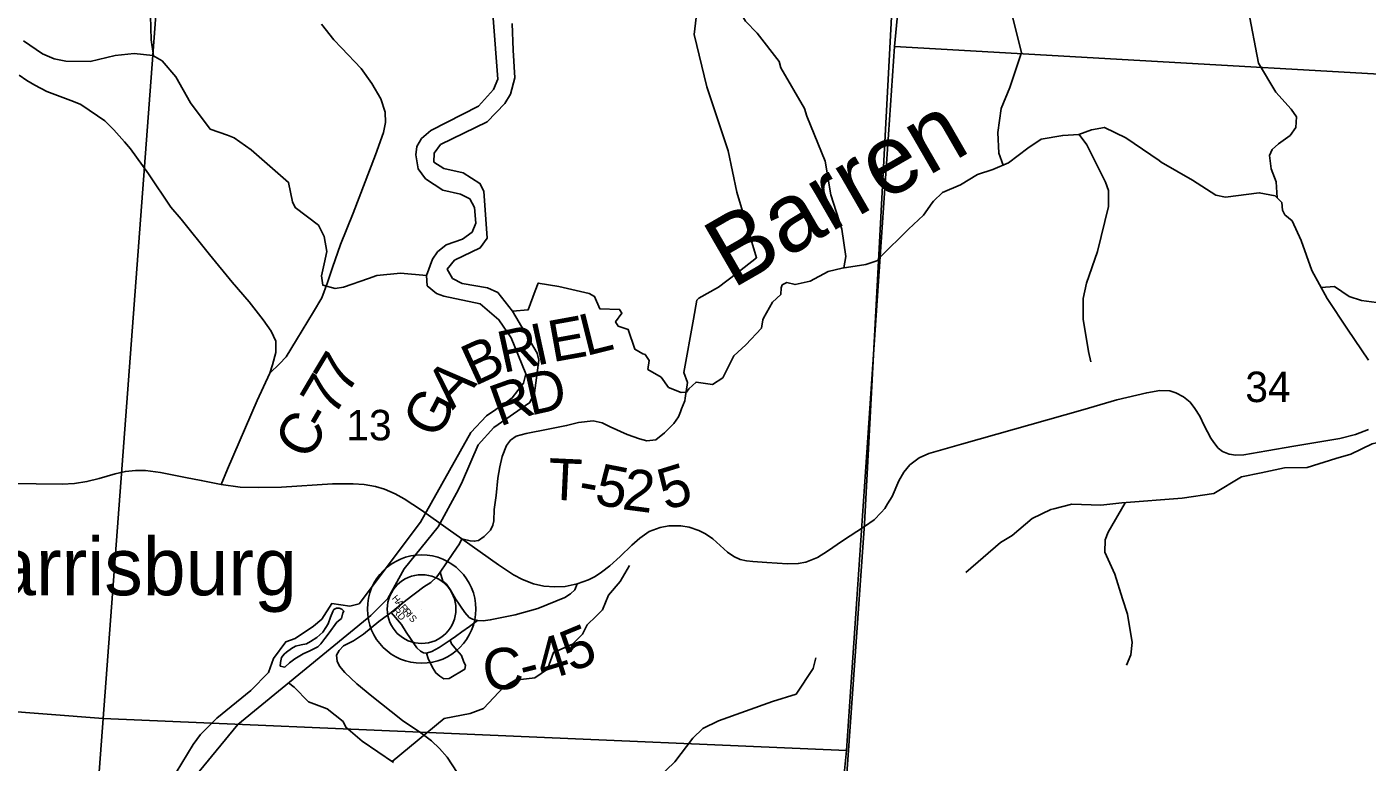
# Model space of a CAD drawing. Extents: x 1878108 to 2183446, y 146837 to 508383.
# Drawn here: x 2009673 to 2019382, y 326520 to 331849 of the extents above; entities that cross this region are included whole.
import ezdxf

# ---------------------------------------------------------------- set-up
doc = ezdxf.new("R2010")
doc.units = 0
for name, color, linetype in [('GM_X_County_Road', 7, 'Continuous'), ('GM_X_County_Road_Text', 7, 'Continuous'), ('GM_X_Major_River', 7, 'Continuous'), ('GM_X_Minor_River', 7, 'Continuous'), ('GM_X_Minor_River_Text', 7, 'Continuous'), ('GM_X_Section', 7, 'Continuous'), ('GM_X_Section_Text', 7, 'Continuous'), ('GM_X_State_Route', 7, 'Continuous'), ('GM_X_Township', 7, 'Continuous'), ('GM_X_Township_Road', 7, 'Continuous'), ('GM_X_Township_Road_Text', 7, 'Continuous'), ('GM_X_Township_ROW', 7, 'Continuous'), ('GM_X_Township_Subdivision', 7, 'Continuous'), ('GM_X_Township_Subdivision_Text', 7, 'Continuous'), ('GM_X_Unincorporated', 7, 'Continuous'), ('GM_X_Unincorporated_Location', 7, 'Continuous'), ('GM_X_Unincorporated_Text', 7, 'Continuous')]:
    doc.layers.add(name, color=color, linetype=linetype)

msp = doc.modelspace()

# ---------------------------------------------------------------- linework, layer by layer
at = {"layer": 'GM_X_County_Road'}
for points in [[(2011080, 328532.7), (2011126.3, 328644), (2011341.2, 329142.1), (2011432.1, 329340.3), (2011502.6, 329407), (2011551.3, 329458.3), (2011625.7, 329580), (2011750, 329782.6), (2011810.3, 329883.9), (2011851.3, 329996.7), (2011887.2, 330105.6), (2011943.6, 330271), (2012035.9, 330499.2), (2012198.7, 330922.2), (2012256.4, 331082.5), (2012271.8, 331155.6), (2012267.9, 331229.9), (2012235.9, 331326.1), (2012171.8, 331437.6), (2012094.9, 331547.8), (2011952.6, 331697.8), (2011896.2, 331755.5), (2011807.7, 331868.3)], [(2012666.9, 327897.9), (2012759.4, 328031.3), (2012807.9, 328101.8), (2012824.5, 328138.2)], [(2013659.8, 327812), (2013643.3, 327769), (2013610.2, 327739.2), (2013570.5, 327712.8), (2013373.3, 327634.5), (2013210.2, 327587.2), (2013029.4, 327550.8), (2012978.7, 327545.3), (2012936.9, 327547.5), (2012901.6, 327557.4), (2012877.4, 327569.5), (2012844.3, 327605.9), (2012777.1, 327704), (2012739.6, 327772.3), (2012712.1, 327810.9), (2012685.8, 327832.2), (2012666.9, 327897.9), (2012642.6, 327862.7), (2012599.5, 327823.3), (2012547.9, 327791), (2012417.8, 327690.7), (2012310.9, 327603.7), (2012222.8, 327538.7), (2012110.4, 327447.2), (2012039.8, 327398.7), (2011967.1, 327362.3), (2011935.1, 327329.3), (2011916.4, 327295.1), (2011919.7, 327253.2), (2011938.4, 327215.8), (2011977, 327170.6), (2012064.1, 327086.8), (2012172.1, 326997.6), (2012310.9, 326886.3), (2012393.6, 326821.3), (2012526.9, 326732), (2012603, 326674.7), (2012662.5, 326619.6), (2012717.6, 326555.7), (2012789.2, 326445.5)]]:
    msp.add_lwpolyline(points, dxfattribs=at)
at = {"layer": 'GM_X_Major_River'}
for points in [[(2010920.8, 326452.1), (2011201.8, 326793.7), (2012165.1, 327582.5), (2012288.7, 327707.2), (2012406.2, 327922), (2012651.3, 328225.5), (2012800.6, 328496.5), (2012828.5, 328556.7), (2012941.9, 328819.7), (2013055.5, 328946.3), (2013316.8, 329125.5), (2013350.6, 329195.8), (2013382.2, 329434.4), (2013370.1, 329484.5), (2013191.8, 329788.6), (2013083.7, 329924.5), (2013009.7, 329956.4), (2012825.9, 329989.9), (2012755.9, 330025.7), (2012717.8, 330093.8), (2012771.7, 330158.1), (2012957.2, 330246.8), (2013007.1, 330317.1), (2012982.5, 330657.8), (2012954.4, 330713.8), (2012832.4, 330791.6), (2012692.5, 330821.2), (2012620.6, 330869.1), (2012624.4, 330933.3), (2012670.3, 330995.6), (2013007.5, 331161), (2013135.1, 331293.7), (2013176.9, 331362), (2013206.7, 331478.3), (2013196.3, 331680.7), (2013188, 331873.1)], [(2013050.1, 331912.8), (2013084.9, 331469.9), (2013053, 331393.6), (2012943.4, 331275), (2012598.2, 331097.6), (2012532.4, 331039.2), (2012498.5, 330981), (2012490.6, 330920.8), (2012506.8, 330818.7), (2012560.9, 330746.7), (2012686.8, 330664.9), (2012814.7, 330635.2), (2012880.7, 330603.4), (2012914.8, 330539.3), (2012925, 330425.1), (2012899.1, 330360.9), (2012829.3, 330310.6)], [(2012829.3, 330310.6), (2012709.5, 330268.1), (2012647.7, 330217.8), (2012611.8, 330165.6), (2012568.1, 330047.2), (2012572.2, 329973), (2012640.3, 329917.1), (2012692.2, 329897.2), (2012956, 329842), (2013092, 329726.1), (2013182.1, 329594.1), (2013286.5, 329333.9), (2013270.6, 329267.7), (2013188.9, 329159.2), (2013137.1, 329120.9), (2013001.4, 329030.3), (2012889.8, 328909.7), (2012523.4, 328259.1), (2012079.1, 327668.4), (2012011.2, 327650.2), (2011881.3, 327669.8), (2011809.6, 327557.3), (2011749.8, 327505), (2011616.2, 327416.4), (2011548.3, 327392.1), (2011460.6, 327271.6), (2011422.9, 327169.2), (2011295.3, 327038.5), (2011049.9, 326839.3), (2010930.3, 326720.7), (2010876.5, 326648.4), (2010673.4, 326309)], [(2011918.9, 327534.8), (2011951.4, 327561.8), (2011961.4, 327601.9), (2011969.3, 327613.9), (2011955.3, 327627.9), (2011935.3, 327635.9), (2011915.4, 327635.8), (2011895.4, 327625.7), (2011889.4, 327611.7), (2011873.5, 327571.5), (2011855.6, 327523.4), (2011839.7, 327495.3), (2011815.8, 327463.1), (2011773.9, 327422.9), (2011728, 327394.7), (2011698.1, 327378.6), (2011660.2, 327370.4), (2011618.3, 327360.3), (2011590.3, 327344.1), (2011554.4, 327318), (2011536.5, 327303.9), (2011518.5, 327277.8), (2011510.6, 327241.7), (2011506.7, 327215.6)], [(2011506.7, 327215.6), (2011542.6, 327209.7), (2011576.5, 327239.9), (2011614.4, 327268.1), (2011674.3, 327304.3), (2011722.2, 327326.5), (2011780, 327356.8), (2011802, 327376.9), (2011831.9, 327417.1), (2011861.8, 327457.3), (2011918.9, 327534.8)]]:
    msp.add_lwpolyline(points, dxfattribs=at)
at = {"layer": 'GM_X_Minor_River'}
for points in [[(2015591.6, 330102.3), (2015605.3, 330185.3), (2015577.1, 330381.5), (2015496.9, 330631.7), (2015454.6, 330876), (2015322.4, 331202.1), (2015306.4, 331258.2), (2015134.2, 331552.3), (2015122.2, 331598.3), (2014964.1, 331802.3), (2014878.1, 331890.2), (2014798, 332026.3), (2014775.8, 332222.5), (2014741.7, 332324.6), (2014701.7, 332424.6), (2014677.4, 332666.9), (2014631.3, 332833.1), (2014611.3, 332875.1), (2014547.1, 333039.2), (2014533.1, 333127.3)], [(2016745.7, 330845.9), (2016713.4, 330933.4), (2016707.2, 331083.6), (2016731, 331257.9), (2016792.7, 331408.2), (2016878.4, 331662.7), (2016816.1, 331910.9), (2016738, 332107), (2016601.9, 332295), (2016547.8, 332449.1), (2016537.4, 332781.5), (2016575.2, 332947.8), (2016702.9, 333132.3)], [(2010590.9, 331637.8), (2010573, 331755.4), (2010568.8, 331927.6), (2010514.7, 332069.7), (2010448.6, 332185.7), (2010346.6, 332287.7), (2009958.8, 332477.2), (2009832.8, 332585.1), (2009752.7, 332779.2), (2009736.5, 332901.4), (2009720.5, 332985.5)], [(2018729.1, 330610), (2018723.4, 330726.8), (2018685.4, 330818.9), (2018673.3, 330917), (2018693.2, 330961.1), (2018739.1, 331001.2), (2018824.9, 331061.5), (2018864.8, 331119.6), (2018870.7, 331195.7), (2018830.7, 331251.7), (2018720.7, 331375.7), (2018594.6, 331585.7), (2018520.2, 331976.1)], [(2012568.1, 330047.2), (2012379, 330064.3), (2012207.2, 330046), (2012147.3, 330025.9), (2011965.5, 329961.4), (2011905.6, 329953.3), (2011815.7, 329977.2), (2011807.6, 330045.3), (2011827.5, 330131.4), (2011845.4, 330221.6), (2011825.3, 330329.7), (2011785.2, 330411.7), (2011615.2, 330539.6), (2011597.2, 330581.6), (2011569.1, 330721.8), (2011297.1, 330957.6), (2011175.1, 331043.5), (2011125.2, 331063.4), (2011001.2, 331107.2), (2010857.2, 331299.3), (2010751.1, 331487.3), (2010653.1, 331601.3), (2010585.1, 331641.2), (2010451.2, 331655), (2010311.4, 331640.7), (2010131.6, 331598.3), (2009955.8, 331600), (2009869.9, 331617.9), (2009785.9, 331653.8), (2009647.9, 331747.7)], [(2019048.8, 329960.3), (2019143.8, 329966.6), (2019251.8, 329894.7), (2019341.7, 329866.8), (2019521.5, 329841.1), (2019633.4, 329849.4), (2019739.3, 329879.6), (2019986.8, 329998.2), (2020076.6, 330092.5), (2020100.5, 330208.7), (2020182.4, 330224.9), (2020324.1, 330333.3), (2020499.8, 330431.8), (2020547.6, 330520), (2020627.4, 330656.3), (2020693, 330886.8), (2020703, 330920.8), (2020776.8, 331043.1), (2020816.6, 331169.4), (2020840.5, 331197.5), (2020872.5, 331223.6), (2020882.4, 331309.7), (2020834.3, 331437.8)], [(2013191.8, 329788.6), (2013303.1, 329797.6), (2013354.9, 329936.1), (2013376.9, 329992.3), (2013526.8, 329966.5), (2013746.8, 329916.7), (2013784.8, 329894.7), (2013822.9, 329806.5), (2013966.8, 329800.7), (2013982.8, 329774.6), (2013936.9, 329710.4), (2013956.9, 329680.3), (2014028.9, 329654.4), (2014077, 329512), (2014135, 329480), (2014151, 329474), (2014181, 329429.9), (2014171.1, 329365.7), (2014267.1, 329309.7), (2014321.2, 329235.6), (2014413.2, 329199.6), (2014451.1, 329201.7), (2014469.1, 329225.8), (2014521, 329274), (2014639, 329256.1), (2014714.9, 329306.4), (2014794.8, 329465), (2014880.7, 329545.4), (2014994.5, 329666), (2015004.5, 329726.2), (2015008.4, 329738.2), (2015074.3, 329852.6), (2015134.2, 329908.9), (2015136.2, 329957.1), (2015144.2, 329979.1), (2015178.1, 329995.2), (2015238.1, 329981.3), (2015346.1, 330005.5), (2015478, 330076), (2015577.9, 330100.2), (2015749.8, 330126.6), (2015829.7, 330152.8), (2015853.7, 330178.9), (2016059.4, 330381.8), (2016167.3, 330484.3), (2016231.2, 330572.7), (2016239.2, 330584.8), (2016305.1, 330649), (2016437, 330703.4), (2016558.9, 330777.8), (2016670.8, 330814.1), (2016784.7, 330862.5), (2016922.6, 330969), (2017020.5, 331035.4), (2017176.4, 331061.7), (2017292.3, 331067.9), (2017384.2, 331102.2), (2017478.2, 331120.4), (2017634.2, 331044.4), (2017874.2, 330880.3), (2017888.2, 330868.3), (2018116.3, 330738.3), (2018286.3, 330628.2), (2018356.3, 330614.3), (2018600.1, 330646.8), (2018714.1, 330624.9), (2018764.1, 330574.9), (2018768.2, 330520.7), (2018784.2, 330486.6), (2018838.2, 330442.6), (2018902.3, 330300.3), (2018980.5, 330083.8), (2019092.6, 329881.3), (2019238.7, 329656.9), (2019390.8, 329434.5)], [(2017294.8, 331068.8), (2017350.6, 330992.6), (2017486.8, 330722.5), (2017506.8, 330662.5), (2017508.9, 330546.3), (2017427.4, 330219.7), (2017347.8, 329991.3), (2017323.9, 329881.1), (2017324.1, 329730.9), (2017362.3, 329496.6), (2017380.4, 329420.6)], [(2019634.1, 328847.2), (2019542.6, 328855.8), (2019416.8, 328827.6), (2019263.1, 328751.2), (2019155.2, 328720.9), (2018947.5, 328656.5), (2018783.7, 328652.1), (2018613.9, 328617.8), (2018470.1, 328587.5), (2018270.5, 328466.9), (2018040.8, 328432.5), (2017603.3, 328399.6), (2017451.5, 328383.3), (2017241.7, 328388.9), (2017111.9, 328356.6), (2017089.9, 328350.6), (2016956.1, 328286.2), (2016810.4, 328161.8), (2016726.6, 328111.6), (2016475.1, 327894.8)], [(2017629.3, 328399.6), (2017505.7, 328187.1), (2017483.8, 328131), (2017481.9, 328042.9), (2017554, 327882.8), (2017610.1, 327702.6), (2017646.2, 327592.6), (2017678.4, 327388.3), (2017668.5, 327298.2), (2017638.6, 327222)], [(2012319.9, 326524.8), (2012696.3, 326836.5), (2012884.1, 326872.9), (2012980, 326909.1), (2013127.6, 327065.6), (2013209.5, 327113.8), (2013353.3, 327132.1), (2013443.1, 327194.3), (2013487, 327314.6), (2013624.7, 327374.9), (2013698.6, 327447.1), (2013730.5, 327515.3), (2013796.3, 327577.5), (2013842.2, 327623.6), (2013886.1, 327729.9), (2013969.9, 327830.1), (2014037.7, 327944.4)], [(2012950.9, 325610.5), (2013602.5, 325894.8), (2013969.8, 326097.8), (2014087.6, 326224.1), (2014115.5, 326280.3), (2014366.9, 326523.1), (2014496.6, 326693.5), (2014570.4, 326763.8), (2014682.3, 326820.1), (2015073.7, 326959), (2015245.4, 327013.3), (2015369.1, 327199.8), (2015387, 327276)], [(2011568.5, 327094.8), (2011609.2, 327064.8), (2011713.2, 326956.9), (2011849.1, 326907), (2011963.1, 326815.1), (2011983.2, 326773.1), (2012101.1, 326671.2), (2012329.8, 326518.1)]]:
    msp.add_lwpolyline(points, dxfattribs=at)
at = {"layer": 'GM_X_Section'}
for points in [[(2021741.7, 336707.3), (2021372.8, 331397.4), (2015958.9, 331706.1), (2015982.4, 331960.2), (2016317.9, 337015.9)], [(2005342.6, 332682), (2010634.5, 332291), (2010225.8, 326837), (2004951.9, 327244.1)], [(2010634.5, 332291), (2015982.4, 331960.2), (2015958.9, 331706.1), (2015609.5, 326604.3), (2010225.8, 326837)], [(2015958.9, 331706.1), (2021372.8, 331397.4), (2021200.4, 329271), (2021036.1, 327159.9), (2020951.7, 326107.4), (2015591.9, 326412.2), (2015609.5, 326604.3)], [(2010225.8, 326837), (2009822.9, 321447.1), (2004546.8, 321948.1), (2004951.9, 327244.1)], [(2015609.5, 326604.3), (2015591.9, 326412.2), (2015242.6, 321224.4), (2009822.9, 321447.1), (2010225.8, 326837)]]:
    msp.add_lwpolyline(points, close=True, dxfattribs=at)
at = {"layer": 'GM_X_State_Route'}
msp.add_lwpolyline([(2008918.9, 328545.9), (2009741, 328536), (2009929.5, 328533.8), (2010018.7, 328539.3), (2010108, 328553.6), (2010197.3, 328576.8), (2010311.9, 328609.8), (2010386.8, 328627.5), (2010460.6, 328634.1), (2010533.4, 328633), (2010640.3, 328618.6), (2010822.1, 328583.4), (2010935.6, 328562.4), (2011080, 328532.7), (2011218.8, 328513.9), (2011354.4, 328510.6), (2011516.4, 328513.9), (2011886.7, 328536), (2012036.5, 328538.2), (2012115.9, 328532.7), (2012197.4, 328517.2), (2012263.5, 328497.4), (2012339.6, 328465.5), (2012406.8, 328428), (2012532.4, 328347.5), (2012725.3, 328209.8), (2012824.5, 328138.2), (2013090, 327949.7), (2013196.9, 327878.1), (2013263.1, 327843.9), (2013343.5, 327813.1), (2013417.3, 327796.5), (2013497.8, 327789.9), (2013571.6, 327794.3), (2013659.8, 327812), (2013741.6, 327840.9), (2013788.5, 327866.6), (2013836.5, 327897.5), (2013895.2, 327942.3), (2013969.9, 328011.7), (2014054.2, 328091.7), (2014112.9, 328144), (2014181.2, 328191), (2014260.2, 328220.9), (2014324.2, 328233.7), (2014409.6, 328232.6), (2014471.5, 328223), (2014540.6, 328200.1), (2014588.9, 328176), (2014642.3, 328137.6), (2014749, 328042.6), (2014793.8, 328009.6), (2014840.8, 327988.2), (2014886.7, 327979.7), (2014930.4, 327974.3), (2015033.9, 327967.9), (2015182.3, 327958.3), (2015260.2, 327959.4), (2015315.7, 327970.1), (2015401.1, 328004.2), (2015472.6, 328049.1), (2015580.3, 328123.8), (2015739.7, 328227.9), (2015809.8, 328276.4), (2015862.1, 328328.7), (2015887.7, 328357.5), (2015908, 328391.6), (2015940, 328445), (2015988, 328558.1), (2016025.4, 328622.1), (2016068.1, 328674.4), (2016137.4, 328726.7), (2016205.7, 328757.7), (2016442.6, 328823.8), (2017323.1, 329073.6), (2017568.5, 329145.1), (2017785.2, 329197.4), (2017880.2, 329212.3), (2017951.7, 329210.2), (2017996.5, 329196.3), (2018052, 329168.5), (2018100, 329128), (2018134.2, 329084.2), (2018169.4, 329028.7), (2018201.4, 328959.4), (2018248.3, 328868.7), (2018269.7, 328836.6), (2018302.8, 328796.1), (2018334.8, 328772.6), (2018382.8, 328752.3), (2018429.8, 328745.9), (2018488.5, 328748.1), (2018654.9, 328776.9), (2018851.3, 328811), (2019183.2, 328865.5), (2019296.3, 328895.3), (2019390.2, 328930.6)], dxfattribs=at)
at = {"layer": 'GM_X_Township'}
for points in [[(2004354.1, 343457.5), (2008693, 343157.7), (2012240.2, 342898.1), (2014090.7, 342780.8), (2016735.7, 342465.3), (2016711.2, 342233), (2016507.5, 339833.1), (2016283.5, 337192.7), (2016112.8, 333710.8), (2015936.6, 331921.1), (2015741, 328246.1), (2015410.7, 323562.4), (2015321.9, 322207.3), (2015298.1, 321725.4), (2015269.1, 321317.3), (2015253.9, 321234.4), (2015228.5, 320852.6), (2015188.5, 320381.6), (2015103.2, 319163.9), (2014740.5, 313957.9), (2014657.9, 312772.2), (2014499.4, 310496.8)], [(2014499.4, 310496.8), (2014657.9, 312772.2), (2014740.5, 313957.9), (2015103.2, 319163.9), (2015188.5, 320381.6), (2015228.5, 320852.6), (2015253.9, 321234.4), (2015269.1, 321317.3), (2015298.1, 321725.4), (2015321.9, 322207.3), (2015410.7, 323562.4), (2015741, 328246.1), (2015936.6, 331921.1), (2016112.8, 333710.8), (2016283.5, 337192.7), (2016507.5, 339833.1), (2016711.2, 342233), (2017167.6, 342204.4), (2018357.7, 342153.1), (2022085.4, 341976.5)]]:
    msp.add_lwpolyline(points, dxfattribs=at)
at = {"layer": 'GM_X_Township_Road'}
for points in [[(2009616.8, 331499.1), (2009673.2, 331459.4), (2009729.7, 331426.1), (2009818.1, 331381.2), (2010011.7, 331308.1), (2010063, 331285), (2010183.5, 331204.3), (2010237.3, 331167.1), (2010302.7, 331101.7), (2010380.9, 331014.5), (2010423.2, 330965.8), (2010553.1, 330784.6), (2010715.5, 330542.8), (2010789.8, 330454.3), (2010994.9, 330199.2), (2011160.3, 329999.2), (2011283.4, 329855.7), (2011383.4, 329724.9), (2011442.3, 329644.1), (2011475.7, 329571.1), (2011475.7, 329487.7), (2011452.6, 329399.3), (2011432.1, 329340.3)], [(2014407.2, 329058.9), (2014415.3, 329081), (2014439.5, 329139.5), (2014442.3, 329159)], [(2012824.5, 328138.2), (2012885.1, 328124.9), (2012913.7, 328120.5), (2012944.6, 328126), (2012985.4, 328154.7), (2013030.5, 328201), (2013047.2, 328237.9), (2013055.9, 328269.3), (2013058.7, 328351.6), (2013072.4, 328453.3), (2013085.6, 328579), (2013098.1, 328660.5), (2013116.7, 328736), (2013148, 328815.9), (2013175.1, 328852.9), (2013216.4, 328882.9), (2013289.1, 328901.4), (2013448.8, 328932.8), (2013582.8, 328959.8), (2013668.3, 328981.2), (2013773.8, 328992.6), (2013839.4, 328978.4), (2013897.8, 328949.9), (2014020.4, 328895.7), (2014111.7, 328862.9), (2014163, 328848.7), (2014230, 328855.8), (2014292.7, 328905.7), (2014358.3, 328974.1), (2014393.9, 329022.6), (2014407.2, 329058.9)]]:
    msp.add_lwpolyline(points, dxfattribs=at)
at = {"layer": 'GM_X_Township_ROW'}
msp.add_lwpolyline([(2014442.3, 329159), (2014458.1, 329272), (2014431, 329343.3), (2014500.8, 329731), (2014525.1, 329867.9), (2014539.7, 329883.1), (2014681.9, 329962), (2014813, 330061.8), (2014958.4, 330175.8), (2014814.6, 330650.6), (2014753.9, 330951), (2014599, 331413.6), (2014506.2, 331792.2), (2014543.2, 332102.9), (2014801.5, 332526.4), (2014966.6, 332751.2), (2015123.4, 333044.2), (2015172.8, 333250.7), (2015217.8, 333340.4), (2015271.2, 333387.5)], dxfattribs=at)
at = {"layer": 'GM_X_Township_Subdivision'}
for points in [[(2012310.9, 327603.7), (2012342.9, 327569.5), (2012385.9, 327516.6), (2012420, 327462.6), (2012452, 327417.4), (2012475.1, 327378.9), (2012498.3, 327348), (2012523.6, 327323.8), (2012546.8, 327312.7), (2012567.7, 327309.4), (2012606.3, 327321.6), (2012659.2, 327351.3), (2012738.5, 327405.3), (2012777.1, 327431.8), (2012823.4, 327463.7), (2012878.5, 327503.4), (2012936.9, 327547.5)], [(2012567.7, 327309.4), (2012579.8, 327272), (2012611.8, 327205.9), (2012634.9, 327167.3), (2012663.6, 327143), (2012693.3, 327123.2), (2012733, 327125.4), (2012845.4, 327193.7), (2012849.8, 327221.3), (2012836.6, 327251), (2012820.1, 327292.9), (2012787, 327331.5), (2012748.4, 327377.8), (2012738.5, 327405.3)]]:
    msp.add_lwpolyline(points, dxfattribs=at)
at = {"layer": 'GM_X_Unincorporated'}
for radius in [392.8, 249]:
    msp.add_circle((2012532.4, 327629.6), radius, dxfattribs=at)
at = {"layer": 'GM_X_Unincorporated_Location'}
msp.add_line((2012532.4, 327629.6), (2012532.4, 327629.6), dxfattribs=at)

# ---------------------------------------------------------------- texts
at = {"layer": 'GM_X_County_Road_Text'}
for s, rotation, p in [('7', 59.03445, (2011990.7, 329174.1)), ('7', 59.45925, (2011897.1, 329015.4)), ('C', 59.91381, (2011711.9, 328696.3)), ('-', 59.78795, (2011835.3, 328909.4)), ('5', 22.52932, (2013617.6, 327169.1)), ('4', 17.21689, (2013412.5, 327104.1)), ('C', 7.79865, (2012996.4, 327029)), ('-', 14.10408, (2013275.9, 327069.3))]:
    msp.add_text(s, height=300, rotation=rotation, dxfattribs=at).set_placement(p)
at = {"layer": 'GM_X_Minor_River_Text'}
msp.add_text('Barren', height=499.99, rotation=30.00131, dxfattribs=at).set_placement((2014783.7, 329947.3))
at = {"layer": 'GM_X_Section_Text'}
for s, p in [('34', (2018498.8, 329129.4)), ('13', (2011986.8, 328852.2))]:
    msp.add_text(s, height=221, rotation=0.00001, dxfattribs=at).set_placement(p)
at = {"layer": 'GM_X_Township_Road_Text'}
for s, rotation, p in [('E', 10.25003, (2013480, 329417.8)), ('L', 14.04838, (2013722, 329462.3)), ('R', 12.33873, (2013121.7, 329339.4)), ('I', 12.33492, (2013362.4, 329392)), ('B', 24.69009, (2012914, 329241.9)), ('A', 46.40911, (2012756.3, 329068)), ('D', 12.72636, (2013320.1, 329030.8)), ('R', 19.73902, (2013097.5, 328950.3)), ('G', 62.73932, (2012648.5, 328851.7)), ('T', 357.31619, (2013442.1, 328424.3)), ('5', 348.9248, (2013776, 328393.4)), ('5', 17.19894, (2014300.1, 328342.5)), ('2', 352.56059, (2013977.8, 328354.5)), ('-', 349.79849, (2013655.9, 328414.9))]:
    msp.add_text(s, height=300, rotation=rotation, dxfattribs=at).set_placement(p)
at = {"layer": 'GM_X_Township_Subdivision_Text'}
for s, rotation, p in [('H', 310.41283, (2012313.9, 327705.5)), ('A', 310.40428, (2012342.4, 327672)), ('RD', 312.87592, (2012319.4, 327612.6)), ('R', 310.42022, (2012370.9, 327638.5)), ('R', 310.41821, (2012396.6, 327608.3)), ('I', 310.40451, (2012422.3, 327578.2)), ('S', 310.40721, (2012436.5, 327561.4))]:
    msp.add_text(s, height=50, rotation=rotation, dxfattribs=at).set_placement(p)
at = {"layer": 'GM_X_Unincorporated_Text'}
msp.add_text('Harrisburg', height=417, rotation=0.00001, dxfattribs=at).set_placement((2009025.6, 327729.7))

doc.saveas('drawing.dxf')
